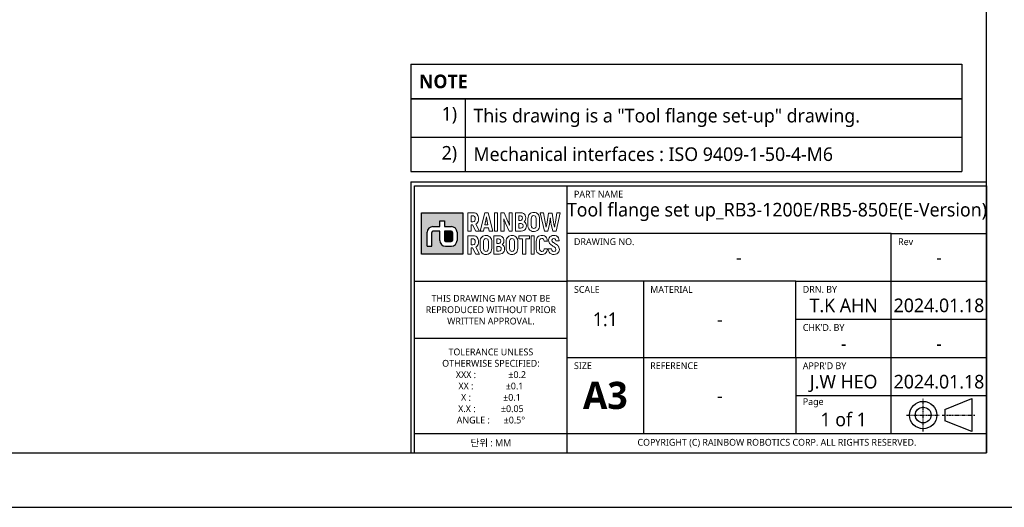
# Model space of a CAD drawing. Header units: millimetres. Extents: x 0 to 4378, y 0 to 2376.
# Tile 279 of 331: x 3597 to 3777, y 0 to 89. Entities that reach past the tile are written whole.
import ezdxf
from ezdxf.enums import TextEntityAlignment as Align

# ---------------------------------------------------------------- set-up
doc = ezdxf.new("R2010")
doc.units = ezdxf.units.MM
doc.header["$LTSCALE"] = 0.2
doc.linetypes.add('CENTER2', pattern=[1.125, 0.75, -0.125, 0.125, -0.125])
for name, color, linetype in [('02_Center Line', 1, 'CENTER2'), ('05_Section Line', 3, 'Continuous'), ('09_Table Line', 2, 'Continuous'), ('10_Drawing Template', 2, 'Continuous')]:
    doc.layers.add(name, color=color, linetype=linetype)
doc.layers.add('14_Mark', color=7, linetype='Continuous', true_color=0xe03c31)
doc.styles.add('Rainbow-2.5 Style', font='malgunsl.ttf')

# ---------------------------------------------------------------- blocks, each defined once
blk = doc.blocks.new('*T122')
at = {"color": 251, "transparency": 16777216}
for p, q in [((0, 0), (101.17, 0)), ((0, 0), (0, -19.69)), ((101.17, 0), (101.17, -19.69)), ((0, -6.31), (101.17, -6.31)), ((0, -6.36), (101.17, -6.36)), ((10, -6.36), (10, -19.69)), ((0, -13.36), (101.17, -13.36)), ((0, -19.69), (101.17, -19.69))]:
    blk.add_line(p, q, dxfattribs=at)
at = {"transparency": 16777216, "char_height": 2.5, "style": 'Rainbow-2.5 Style'}
for s, insert, width, attachment_point in [('{\\fMalgun Gothic|b1|i0|c129|p50;NOTE}', (1.5, -3.17), 98.1688, 4), ('1)', (8.5, -7.83), 7, 3), ('This drawing is a "Tool flange set-up" drawing.', (11.5, -9.85), 88.1688, 4), ('2)', (8.5, -16.53), 7, 6), ('Mechanical interfaces : ISO 9409-1-50-4-M6 ', (11.5, -16.53), 88.1688, 4)]:
    blk.add_mtext(s, dxfattribs=dict(at, insert=insert, width=width, attachment_point=attachment_point))
blk = doc.blocks.new('A$C04cd0c3c1123')
at = {"layer": '14_Mark'}
h = blk.add_hatch(color=256, dxfattribs=at)
h.dxf.hatch_style = 1
h.paths.add_polyline_path([(313.85, 54.05), (306.26, 54.05), (306.26, 46.45), (313.85, 46.45)])
h.paths.add_polyline_path([(312.8, 50.47), (312.8, 48.98, -0.414214), (311.75, 47.93), (310.68, 47.93, -0.414214), (309.63, 48.98), (309.63, 50.67), (308.37, 50.67, 0.414214), (308.16, 50.46), (308.16, 47.93), (307.31, 47.93), (307.31, 50.47, -0.414214), (308.36, 51.52), (309.63, 51.52), (309.63, 52.57), (310.48, 52.57), (310.48, 51.52), (311.75, 51.52, -0.414214)], flags=16)
h.paths.add_polyline_path([(311.95, 50.46), (311.95, 48.98, -0.414214), (311.74, 48.77), (310.69, 48.77, -0.414214), (310.48, 48.98), (310.48, 50.67), (311.74, 50.67, -0.414214)], flags=0)
h = blk.add_hatch(color=256, dxfattribs=at)
h.dxf.hatch_style = 1
h.paths.add_polyline_path([(311.95, 50.46, 0.414214), (311.74, 50.67), (310.48, 50.67), (310.48, 48.98, 0.414214), (310.69, 48.77), (311.74, 48.77, 0.414214), (311.95, 48.98)])
at = {"linetype": 'Continuous'}
for p, q in [((402.34, 17.94), (407.28, 19.98)), ((407.28, 19.98), (407.28, 13.91)), ((402.34, 17.94), (402.34, 15.85)), ((407.28, 13.91), (402.34, 15.85))]:
    blk.add_line(p, q, dxfattribs=at)
blk.add_lwpolyline([(0, 0), (420, 0), (420, 297), (0, 297)], close=True)
at = {"lineweight": 0}
for points in [[(315.71, 54.05), (314.78, 54.05), (314.78, 50.67), (315.37, 50.67), (315.37, 51.85), (315.64, 51.85)], [(315.7, 53.48), (315.81, 53.47), (315.99, 53.39), (316.1, 53.21), (316.14, 52.95), (316.13, 52.81), (316.06, 52.59), (315.92, 52.45), (315.7, 52.41), (315.37, 52.41)], [(315.37, 52.41), (315.37, 53.48), (315.7, 53.48)], [(316.61, 53.58), (316.48, 53.76), (316.4, 53.83), (316.21, 53.95), (315.98, 54.02), (315.71, 54.05)], [(316.56, 52.24), (316.66, 52.44), (316.72, 52.68), (316.75, 52.96), (316.74, 53.11), (316.69, 53.36), (316.61, 53.58)], [(318.5, 54.05), (317.86, 54.05), (317.04, 50.67), (317.65, 50.67), (317.79, 51.28), (318.58, 51.28)], [(317.91, 51.85), (318.04, 52.47), (318.06, 52.54), (318.09, 52.75), (318.13, 53.01), (318.17, 53.3), (318.19, 53.3)], [(318.19, 53.3), (318.21, 53.18), (318.25, 52.87), (318.3, 52.63), (318.32, 52.47), (318.46, 51.85), (317.91, 51.85)], [(318.58, 51.28), (318.71, 50.67), (319.33, 50.67), (318.5, 54.05)], [(321.43, 54.05), (320.84, 54.05), (320.84, 50.67), (321.42, 50.67), (321.42, 51.69), (321.42, 51.95), (321.41, 52.2), (321.4, 52.45), (321.38, 52.7), (321.35, 52.94), (321.37, 52.96)], [(321.37, 52.96), (321.38, 52.92), (321.44, 52.77), (321.54, 52.51), (321.68, 52.14), (322.33, 50.67)], [(322.4, 51.77), (322.38, 51.83), (322.28, 52.1), (322.22, 52.25), (322.13, 52.46), (321.43, 54.05)], [(322.33, 50.67), (322.92, 50.67), (322.92, 54.05)], [(322.92, 54.05), (322.33, 54.05), (322.33, 53.02), (322.34, 52.8), (322.35, 52.55), (322.36, 52.3), (322.39, 52.05), (322.42, 51.78), (322.4, 51.77)], [(324.5, 54.05), (323.52, 54.05), (323.52, 50.67), (324.53, 50.67), (324.58, 50.68), (324.84, 50.71), (325.06, 50.8), (325.25, 50.94), (325.28, 50.98), (325.41, 51.17)], [(324.41, 53.49), (324.6, 53.45), (324.75, 53.32), (324.79, 53.08), (324.76, 52.87), (324.64, 52.71), (324.43, 52.66), (324.11, 52.66)], [(324.11, 52.66), (324.11, 53.49), (324.41, 53.49)], [(325.28, 53.6), (325.15, 53.79), (324.98, 53.92), (324.76, 54.01), (324.5, 54.05)], [(325.41, 52.1), (325.29, 52.26), (325.08, 52.4), (325.14, 52.44), (325.28, 52.62)], [(325.28, 52.62), (325.36, 52.85), (325.39, 53.11), (325.39, 53.11), (325.36, 53.38), (325.28, 53.6)], [(326.87, 54.1), (326.72, 54.09), (326.48, 54.05), (326.26, 53.95), (326.09, 53.8), (325.99, 53.68), (325.89, 53.47), (325.82, 53.24), (325.81, 52.96), (325.81, 51.76), (325.81, 51.57), (325.87, 51.32), (325.95, 51.1)], [(325.95, 51.1), (326.09, 50.92), (326.17, 50.83), (326.37, 50.71), (326.6, 50.64), (326.87, 50.62), (327.01, 50.62), (327.26, 50.67), (327.47, 50.77), (327.65, 50.92), (327.74, 51.04), (327.84, 51.24), (327.91, 51.48), (327.93, 51.76), (327.93, 52.96), (327.92, 53.15), (327.87, 53.4), (327.78, 53.62)], [(326.87, 51.19), (326.72, 51.21), (326.55, 51.31), (326.45, 51.49), (326.41, 51.76), (326.41, 52.96), (326.43, 53.15), (326.51, 53.36), (326.65, 53.49), (326.87, 53.53)], [(327.78, 53.62), (327.65, 53.8), (327.56, 53.88), (327.36, 54.01), (327.13, 54.08), (326.87, 54.1)], [(326.87, 53.53), (327.01, 53.51), (327.18, 53.41), (327.28, 53.23), (327.32, 52.96), (327.32, 51.76), (327.3, 51.57), (327.22, 51.36), (327.08, 51.23), (326.87, 51.19)], [(328.68, 54.05), (328.07, 54.05), (328.82, 50.67)], [(329.13, 51.42), (329.11, 51.54), (329.08, 51.76), (329.04, 52.02), (328.98, 52.33), (328.68, 54.05)], [(328.82, 50.67), (329.45, 50.67), (329.73, 51.97), (329.75, 52.06), (329.8, 52.29), (329.84, 52.54), (329.87, 52.79), (329.9, 53.06), (329.92, 53.06)], [(330.22, 53.99), (329.59, 53.99), (329.3, 52.34), (329.25, 52.05), (329.2, 51.73), (329.16, 51.52), (329.15, 51.42), (329.13, 51.42)], [(329.92, 53.06), (329.93, 52.96), (329.95, 52.71), (329.99, 52.46), (330.03, 52.21), (330.08, 51.97), (330.36, 50.67)], [(330.66, 51.42), (330.65, 51.49), (330.62, 51.67), (330.58, 51.95), (330.52, 52.34), (330.22, 53.99)], [(330.36, 50.67), (330.99, 50.67), (331.74, 54.05)], [(331.74, 54.05), (331.13, 54.05), (330.83, 52.33), (330.79, 52.11), (330.74, 51.84), (330.71, 51.6), (330.68, 51.42), (330.66, 51.42)], [(315.64, 51.85), (316.24, 50.67), (316.9, 50.67), (316.21, 51.95)], [(316.21, 51.95), (316.22, 51.96), (316.41, 52.08), (316.56, 52.24)], [(324.44, 52.1), (324.58, 52.09), (324.79, 51.99), (324.85, 51.91), (324.91, 51.66), (324.91, 51.61), (324.84, 51.4), (324.69, 51.27), (324.44, 51.23), (324.11, 51.23)], [(324.11, 51.23), (324.11, 52.1), (324.44, 52.1)], [(325.41, 51.17), (325.49, 51.4), (325.52, 51.66), (325.49, 51.88), (325.41, 52.1)], [(315.71, 49.82), (314.78, 49.82), (314.78, 46.45), (315.37, 46.45), (315.37, 47.63), (315.64, 47.63)], [(315.7, 49.26), (315.81, 49.25), (315.99, 49.16), (316.1, 48.99), (316.14, 48.73), (316.13, 48.59), (316.06, 48.37), (315.92, 48.24), (315.7, 48.19), (315.37, 48.19)], [(315.37, 48.19), (315.37, 49.26), (315.7, 49.26)], [(316.61, 49.36), (316.48, 49.54), (316.4, 49.61), (316.21, 49.73), (315.98, 49.8), (315.71, 49.82)], [(316.56, 48.02), (316.66, 48.22), (316.72, 48.46), (316.75, 48.74), (316.74, 48.88), (316.69, 49.14), (316.61, 49.36)], [(318.1, 49.88), (317.96, 49.88), (317.71, 49.82), (317.5, 49.73), (317.32, 49.58), (317.22, 49.46), (317.12, 49.25), (317.06, 49.01), (317.04, 48.74), (317.04, 47.54), (317.05, 47.34), (317.09, 47.1), (317.19, 46.88)], [(317.19, 46.88), (317.32, 46.7), (317.41, 46.62), (317.6, 46.49), (317.83, 46.42), (318.1, 46.39), (318.24, 46.4), (318.49, 46.45), (318.7, 46.55), (318.88, 46.7), (318.97, 46.82), (319.08, 47.02), (319.13, 47.26), (319.16, 47.54), (319.16, 48.74), (319.15, 48.93), (319.1, 49.18), (319.01, 49.4)], [(318.1, 46.97), (317.95, 46.99), (317.78, 47.09), (317.68, 47.27), (317.65, 47.54), (317.65, 48.74), (317.66, 48.93), (317.74, 49.14), (317.89, 49.27), (318.1, 49.31)], [(319.01, 49.4), (318.88, 49.58), (318.79, 49.66), (318.59, 49.78), (318.36, 49.86), (318.1, 49.88)], [(318.1, 49.31), (318.24, 49.29), (318.41, 49.19), (318.51, 49.01), (318.55, 48.74), (318.55, 47.54), (318.53, 47.35), (318.45, 47.14), (318.31, 47.01), (318.1, 46.97)], [(320.51, 49.82), (319.52, 49.82), (319.52, 46.45), (320.59, 46.45), (320.84, 46.49), (321.06, 46.58), (321.25, 46.72), (321.28, 46.76), (321.41, 46.95)], [(320.42, 49.26), (320.6, 49.23), (320.75, 49.1), (320.8, 48.86), (320.77, 48.65), (320.65, 48.49), (320.43, 48.44), (320.11, 48.44)], [(320.11, 48.44), (320.11, 49.26), (320.42, 49.26)], [(321.29, 49.38), (321.15, 49.57), (320.98, 49.7), (320.77, 49.79), (320.51, 49.82)], [(321.28, 48.4), (321.37, 48.62), (321.4, 48.88), (321.4, 48.89), (321.37, 49.15), (321.29, 49.38)], [(322.87, 49.88), (322.73, 49.88), (322.48, 49.82), (322.27, 49.73), (322.09, 49.58), (322, 49.46), (321.89, 49.25), (321.83, 49.01), (321.81, 48.74), (321.81, 47.54), (321.82, 47.34), (321.87, 47.1), (321.96, 46.88)], [(321.96, 46.88), (322.09, 46.7), (322.18, 46.62), (322.38, 46.49), (322.61, 46.42), (322.87, 46.39), (323.01, 46.4), (323.26, 46.45), (323.47, 46.55), (323.65, 46.7), (323.75, 46.82), (323.85, 47.02), (323.91, 47.26), (323.93, 47.54), (323.93, 48.74), (323.92, 48.93), (323.87, 49.18), (323.78, 49.4)], [(322.87, 46.97), (322.72, 46.99), (322.56, 47.09), (322.45, 47.27), (322.42, 47.54), (322.42, 48.74), (322.43, 48.93), (322.51, 49.14), (322.66, 49.27), (322.87, 49.31)], [(323.78, 49.4), (323.65, 49.58), (323.56, 49.66), (323.37, 49.78), (323.14, 49.86), (322.87, 49.88)], [(322.87, 49.31), (323.02, 49.29), (323.19, 49.19), (323.29, 49.01), (323.32, 48.74), (323.32, 47.54), (323.31, 47.35), (323.23, 47.14), (323.08, 47.01), (322.87, 46.97)], [(327.41, 49.33), (327.35, 49.09), (327.32, 48.81), (327.32, 47.47), (327.33, 47.33), (327.37, 47.07), (327.46, 46.85), (327.59, 46.67), (327.65, 46.62), (327.84, 46.5), (328.07, 46.42), (328.33, 46.39), (328.45, 46.4), (328.7, 46.44), (328.92, 46.53), (329.1, 46.67), (329.17, 46.75), (329.28, 46.95)], [(328.33, 49.89), (328.24, 49.89), (327.99, 49.85), (327.77, 49.75), (327.59, 49.61), (327.52, 49.53), (327.41, 49.33)], [(328.33, 46.97), (328.28, 46.97), (328.09, 47.04), (327.97, 47.2), (327.94, 47.47), (327.94, 48.88), (327.99, 49.12), (328.12, 49.27), (328.33, 49.32)], [(328.33, 49.32), (328.45, 49.31), (328.66, 49.2), (328.73, 49.09), (328.78, 48.82), (329.37, 48.82), (329.36, 48.97), (329.31, 49.22), (329.22, 49.44), (329.08, 49.62), (329.03, 49.67), (328.83, 49.79), (328.6, 49.87), (328.33, 49.89)], [(330.55, 49.89), (330.52, 49.89), (330.26, 49.86), (330.04, 49.78), (329.85, 49.65), (329.72, 49.48), (329.63, 49.27), (329.59, 49.01), (329.61, 48.81), (329.7, 48.58), (329.78, 48.44), (329.95, 48.27), (330.06, 48.17), (330.27, 48.03), (330.39, 47.95), (330.6, 47.82), (330.67, 47.77), (330.85, 47.6), (330.87, 47.57), (330.95, 47.34), (330.95, 47.28), (330.85, 47.07), (330.79, 47.02), (330.55, 46.96)], [(331.45, 46.86), (331.54, 47.08), (331.57, 47.33), (331.56, 47.49), (331.49, 47.73), (331.44, 47.83), (331.3, 48.03), (331.22, 48.09), (331.03, 48.25), (330.95, 48.3), (330.74, 48.43), (330.68, 48.46), (330.47, 48.6), (330.45, 48.61), (330.27, 48.78), (330.19, 49), (330.2, 49.02), (330.29, 49.23), (330.31, 49.25), (330.55, 49.32)], [(331.39, 49.45), (331.26, 49.63), (331.23, 49.66), (331.04, 49.79), (330.81, 49.86), (330.55, 49.89)], [(330.55, 49.32), (330.71, 49.29), (330.86, 49.16), (330.91, 48.92), (331.52, 48.92), (331.52, 48.97), (331.48, 49.23), (331.39, 49.45)], [(315.64, 47.63), (316.24, 46.45), (316.9, 46.45), (316.21, 47.73)], [(316.21, 47.73), (316.22, 47.74), (316.41, 47.86), (316.56, 48.02)], [(320.44, 47.88), (320.59, 47.87), (320.79, 47.77), (320.86, 47.69), (320.91, 47.44), (320.91, 47.38), (320.85, 47.18), (320.69, 47.05), (320.45, 47.01), (320.11, 47.01)], [(320.11, 47.01), (320.11, 47.88), (320.44, 47.88)], [(321.41, 47.88), (321.29, 48.04), (321.09, 48.18), (321.14, 48.22), (321.28, 48.4)], [(321.41, 46.95), (321.49, 47.18), (321.52, 47.44), (321.5, 47.66), (321.41, 47.88)], [(329.39, 47.45), (328.79, 47.45), (328.77, 47.29), (328.66, 47.09), (328.58, 47.02), (328.33, 46.97)], [(329.28, 46.95), (329.35, 47.18), (329.39, 47.45)], [(330.13, 47.41), (329.53, 47.41), (329.53, 47.31), (329.57, 47.05), (329.67, 46.84), (329.81, 46.66), (329.85, 46.61), (330.05, 46.49), (330.28, 46.41), (330.55, 46.39), (330.63, 46.39), (330.89, 46.43), (331.11, 46.52), (331.29, 46.66), (331.31, 46.67), (331.45, 46.86)], [(330.55, 46.96), (330.53, 46.96), (330.31, 47.02), (330.18, 47.16), (330.13, 47.41)]]:
    blk.add_lwpolyline(points, dxfattribs=at)
for points in [[(319.65, 54.05), (320.24, 54.05), (320.24, 50.67), (319.65, 50.67), (319.65, 54.05)], [(326.09, 49.82), (324.13, 49.82), (324.13, 49.26), (324.8, 49.26), (324.8, 46.45), (325.41, 46.45), (325.41, 49.26), (326.09, 49.26)], [(326.37, 49.82), (326.96, 49.82), (326.96, 46.45), (326.37, 46.45), (326.37, 49.82)]]:
    blk.add_lwpolyline(points, close=True, dxfattribs=at)
at = {"linetype": 'Continuous'}
for radius in [2.51, 1.44]:
    blk.add_circle((398.35, 16.93), radius, dxfattribs=at)
at = {"layer": '02_Center Line'}
for p, q in [((398.35, 13.92), (398.35, 19.99)), ((395.29, 16.93), (401.37, 16.93)), ((401.85, 16.93), (407.82, 16.93))]:
    blk.add_line(p, q, dxfattribs=at)
at = {"layer": '05_Section Line', "linetype": 'Continuous'}
for q in [(410, 59.7), (304.3, 10)]:
    blk.add_line((304.3, 59.7), q, dxfattribs=at)
blk.add_lwpolyline([(410, 10), (410, 287), (10, 287), (10, 10)], close=True, dxfattribs=at)
at = {"layer": '09_Table Line'}
for p, q in [((305, 41.5), (305, 59)), ((305, 59), (333, 59)), ((333, 10), (333, 59)), ((333, 59), (410, 59)), ((410, 59), (410, 10)), ((392.5, 50.25), (333, 50.25)), ((392.5, 50.25), (410, 50.25)), ((392.5, 41.5), (392.5, 50.25)), ((305, 41.5), (333, 41.5)), ((305, 31), (305, 41.5)), ((375, 41.5), (333, 41.5)), ((347, 41.5), (347, 13.5)), ((375, 41.5), (392.5, 41.5)), ((375, 34.5), (375, 41.5)), ((392.5, 34.5), (392.5, 41.5)), ((392.5, 41.5), (410, 41.5)), ((375, 34.5), (392.5, 34.5)), ((375, 27.5), (375, 34.5)), ((392.5, 27.5), (392.5, 34.5)), ((392.5, 34.5), (410, 34.5)), ((333, 31), (305, 31)), ((305, 23.42), (305, 31)), ((333, 27.5), (410, 27.5)), ((375, 27.5), (375, 20.5)), ((392.5, 20.5), (392.5, 27.5)), ((305, 10), (305, 23.42)), ((375, 20.5), (375, 13.5)), ((375, 20.5), (392.5, 20.5)), ((392.5, 13.5), (392.5, 20.5)), ((392.5, 20.5), (410, 20.5)), ((333, 13.5), (305, 13.5)), ((410, 13.5), (333, 13.5)), ((305, 10), (333, 10)), ((333, 10), (410, 10))]:
    blk.add_line(p, q, dxfattribs=at)
at = {"layer": '14_Mark'}
for p, q in [((309.63, 51.52), (309.63, 52.57)), ((309.63, 52.57), (310.48, 52.57)), ((310.48, 52.57), (310.48, 51.52)), ((308.36, 51.52), (309.63, 51.52)), ((309.63, 50.67), (308.37, 50.67)), ((309.63, 48.98), (309.63, 50.67)), ((310.48, 51.52), (311.75, 51.52)), ((311.74, 50.67), (310.48, 50.67)), ((310.48, 50.67), (310.48, 48.98)), ((307.31, 47.93), (307.31, 50.47)), ((308.16, 47.93), (308.16, 50.46)), ((311.95, 50.46), (311.95, 48.98)), ((312.8, 50.47), (312.8, 48.98)), ((307.31, 47.93), (308.16, 47.93)), ((310.68, 47.93), (311.75, 47.93)), ((310.69, 48.77), (311.74, 48.77))]:
    blk.add_line(p, q, dxfattribs=at)
blk.add_lwpolyline([(306.26, 54.05), (313.85, 54.05), (313.85, 46.45), (306.26, 46.45)], close=True, dxfattribs=at)
for centre, radius, start, end in [((308.36, 50.47), 1.05, 90, 180), ((308.37, 50.46), 0.21, 90, 180), ((311.74, 50.46), 0.21, 0, 90), ((311.75, 50.47), 1.05, 0, 90), ((310.68, 48.98), 1.05, 180, 270), ((310.69, 48.98), 0.21, 180, 270), ((311.74, 48.98), 0.21, 270, 0), ((311.75, 48.98), 1.05, 270, 0)]:
    blk.add_arc(centre, radius, start, end, dxfattribs=at)
at = {"color": 2, "linetype": 'Continuous', "char_height": 1.25, "width": 28, "attachment_point": 5, "style": 'Rainbow-2.5 Style'}
for s, insert in [('{\\C256;THIS DRAWING MAY NOT BE \\PREPRODUCED WITHOUT PRIOR \\PWRITTEN APPROVAL.}', (319, 36.25)), ('{\\C256;TOLERANCE UNLESS \\POTHERWISE SPECIFIED:\\PXXX :              %%P0.2\\PXX :              %%P0.1  \\PX :              %%P0.1\\PX.X :           %%P0.05\\PANGLE :      %%P0.5%%D}', (319, 22.25)), ('{\\C256;단위 : MM}', (319, 11.75))]:
    blk.add_mtext(s, dxfattribs=dict(at, insert=insert))
at = {"insert": (340, 20.5), "char_height": 5, "width": 14, "attachment_point": 5, "style": 'Rainbow-2.5 Style'}
blk.add_mtext('{\\fMalgun Gothic|b1|i0|c129|p50;A3}', dxfattribs=at)
at = {"linetype": 'Continuous', "insert": (371.5, 11.79), "char_height": 1.25, "width": 77, "attachment_point": 5, "style": 'Rainbow-2.5 Style'}
blk.add_mtext('COPYRIGHT (C) RAINBOW ROBOTICS CORP. ALL RIGHTS RESERVED.', dxfattribs=at)
at = {"linetype": 'Continuous', "style": 'Rainbow-2.5 Style'}
for tag, p in [('PART_NAME', (371.5, 54.62)), ('DRAWING_NO', (364.5, 45.87)), ('REV', (401.25, 45.87)), ('제도', (383.75, 37.06)), ('DATE_1', (401.25, 37.06)), ('SCALE', (340, 34.5)), ('MATERIAL', (361, 34.5)), ('검도', (383.75, 30.06)), ('DATE_2', (401.25, 30.06)), ('승인', (383.75, 23.06)), ('DATE_3', (401.25, 23.06)), ('REFERENCE', (361, 20.5)), ('PAGE', (383.75, 16.12))]:
    blk.add_attdef(tag, text='', height=2.5, dxfattribs=at).set_placement(p, align=Align.MIDDLE_CENTER)
at = {"layer": '10_Drawing Template', "linetype": 'Continuous', "char_height": 1.25, "attachment_point": 7, "style": 'Rainbow-2.5 Style'}
for s, insert in [('PART NAME', (334.25, 56.85)), ('DRAWING NO.', (334.25, 48.1)), ('Rev', (393.75, 48.1)), ('SCALE', (334.25, 39.35)), ('MATERIAL', (348.25, 39.35)), ('DRN. BY', (376.25, 39.35)), ("CHK'D. BY", (376.25, 32.35)), ('SIZE', (334.25, 25.35)), ('REFERENCE', (348.25, 25.35)), ("APPR'D BY", (376.25, 25.35)), ('Page', (376.25, 18.35))]:
    blk.add_mtext(s, dxfattribs=dict(at, insert=insert))

msp = doc.modelspace()

# ---------------------------------------------------------------- block references
msp.add_blockref('A$C04cd0c3c1123', (3364, 0)).add_auto_attribs({'승인': 'J.W HEO', '검도': '-', '제도': 'T.K AHN', 'REV': '-', 'PART_NAME': 'Tool flange set up_RB3-1200E/RB5-850E(E-Version)', 'DRAWING_NO': '-', 'SCALE': '1:1', 'MATERIAL': '-', 'REFERENCE': '-', 'PAGE': '1 of 1', 'DATE_1': '2024.01.18', 'DATE_2': '-', 'DATE_3': '2024.01.18'})
msp.add_blockref('*T122', (3668.3, 81.309))

doc.saveas('drawing.dxf')
